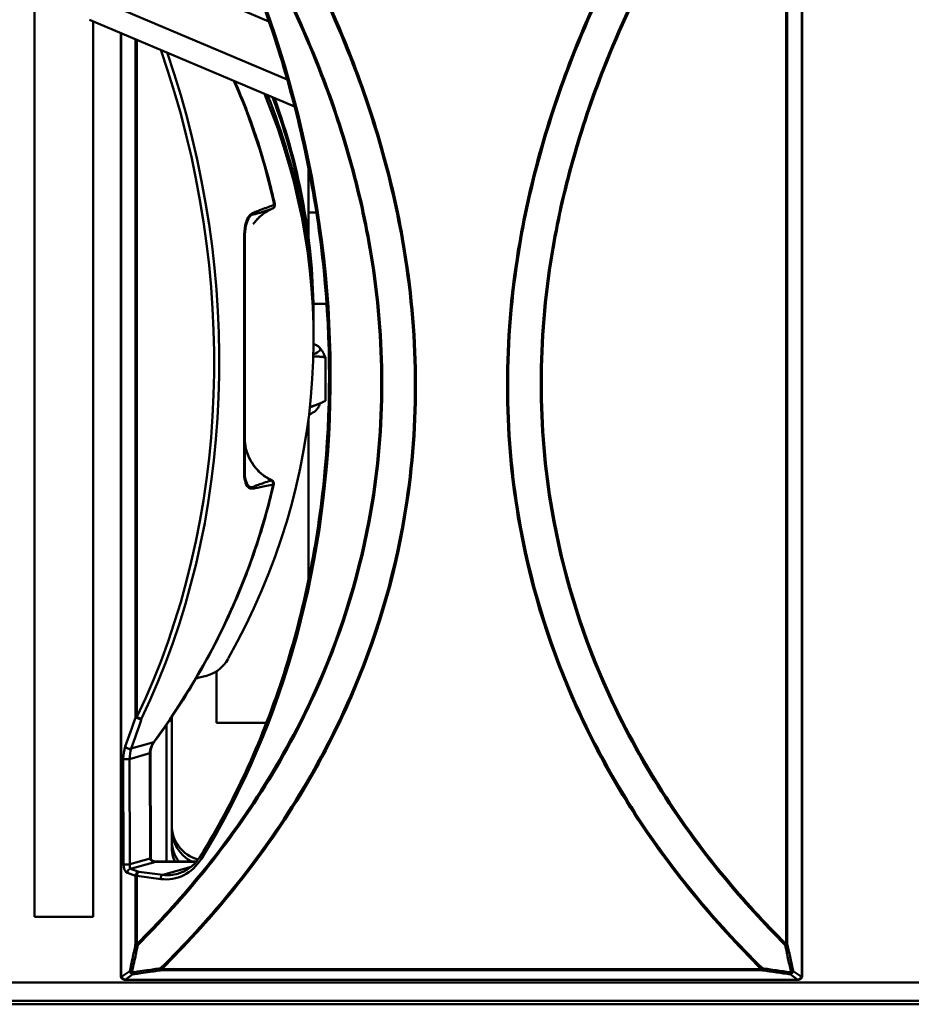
# Model space of a CAD drawing. Header units: inches. Extents: x 0.8 to 75.7, y -7.8 to 49.3.
# Tile 263 of 339: x 64.1 to 66.5, y 10.9 to 13.6. Entities that reach past the tile are written whole.
import ezdxf

# ---------------------------------------------------------------- set-up
doc = ezdxf.new("R2010")
doc.units = ezdxf.units.IN
doc.header["$MEASUREMENT"] = 0
doc.layers.add('Visible Edges(ROSSANSI)', color=7, linetype='Continuous', lineweight=50)
doc.layers.add('Visible Tangent Edges(ROSSANSI)', color=7, linetype='Continuous', lineweight=50)

msp = doc.modelspace()

# ---------------------------------------------------------------- linework, layer by layer
at = {"layer": 'Visible Edges(ROSSANSI)'}
for p, q in [((66.1793, 11.0075), (66.1793, 14.0168)), ((64.7314, 13.5994), (64.3491, 13.7613)), ((64.0949, 13.7033), (64.0949, 11.168)), ((64.7812, 13.4412), (64.3209, 13.6361)), ((64.8009, 13.3685), (64.2448, 13.6039)), ((64.2549, 11.168), (64.2549, 13.5997)), ((64.3293, 13.5681), (64.3293, 11.0075)), ((64.8393, 13.0111), (64.8393, 13.1992)), ((64.8602, 13.0804), (64.8393, 13.0804)), ((64.666, 13.0124), (64.666, 12.379)), ((64.8879, 12.8324), (64.8525, 12.8324)), ((64.8529, 12.7844), (64.8529, 12.7963)), ((64.8529, 12.7372), (64.8529, 12.7549)), ((64.8565, 12.7217), (64.8604, 12.72)), ((64.8851, 12.5688), (64.8851, 12.6872)), ((64.8565, 12.5564), (64.8703, 12.5622)), ((64.8393, 12.0855), (64.8393, 12.5224)), ((64.5893, 11.8348), (64.5893, 11.6944)), ((64.4677, 11.3583), (64.4677, 11.7105)), ((64.4539, 11.318), (64.4539, 11.6903)), ((64.7244, 11.6944), (64.5893, 11.6944)), ((64.4099, 11.6132), (64.4106, 11.3276)), ((64.4246, 11.318), (64.5345, 11.318)), ((64.0949, 11.168), (64.2549, 11.168)), ((56.4153, 10.9898), (69.0852, 10.9898)), ((69.0852, 10.9894), (56.4153, 10.9894)), ((64.336, 10.9981), (64.3377, 10.9975)), ((64.341, 10.9969), (66.1677, 10.9969)), ((66.171, 10.9975), (66.1727, 10.9981)), ((56.4653, 10.9403), (69.1231, 10.9403)), ((69.1231, 10.9305), (56.4653, 10.9305))]:
    msp.add_line(p, q, dxfattribs=at)
for centre, start, end in [((64.7379, 13.1005), 293.3051, 12.3925), ((64.7349, 12.3446), 347.1499, 65.1545), ((64.3393, 11.0075), 180, 250.4587), ((64.341, 11.0069), 250.4587, 270), ((66.1677, 11.0069), 270, 289.5413), ((66.1693, 11.0075), 289.5413, 0)]:
    msp.add_arc(centre, 0.01, start, end, dxfattribs=at)
for centre, major_axis, ratio, start_param, end_param in [((62.2865, 12.7372), (-2.5664, 0), 0.81465, 2.713356, 3.465709), ((62.2865, 12.7549), (-2.5664, 0), 0.81465, 3.141593, 3.454969), ((62.2865, 12.7844), (2.5664, 0), 0.81465, 6.276125, 6.578869), ((62.2865, 12.7963), (2.5664, 0), 0.81465, 0, 0.288599), ((64.7143, 12.7094), (0.1563, 0), 0.189952, 5.795986, 6.478374), ((64.7143, 12.7094), (0.1563, 0), 0.189952, 0.195189, 0.480976), ((64.7143, 12.5687), (0.1563, 0), 0.189952, 5.677757, 5.855344), ((64.5336, 11.9163), (0.1, 0), 0.981793, 4.88376, 5.780229), ((64.5677, 11.7228), (0.1, 0), 0.981793, 1.742168, 1.918179), ((64.5677, 11.4174), (-0.1, 0), 0.981793, 0, 1.278443), ((64.5677, 11.4054), (-0.1, 0), 0.981793, 0, 1.098469), ((64.5677, 11.3759), (-0.1, 0), 0.981793, 0, 0.63082), ((64.5677, 11.3583), (-0.1, 0), 0.981793, 0, 0.422317)]:
    msp.add_ellipse(centre, major_axis=major_axis, ratio=ratio, start_param=start_param, end_param=end_param, dxfattribs=at)
for points, knots in [([(64.5689, 13.9814), (64.6487, 13.8254), (64.715, 13.6609), (64.8228, 13.3059), (64.8611, 13.1143), (64.8995, 12.7307), (64.8995, 12.5387), (64.8611, 12.1649), (64.8228, 11.9831), (64.71, 11.6402), (64.6356, 11.4791), (64.5452, 11.3327)], [4.139365, 4.139365, 4.139365, 4.139365, 4.35575, 4.35575, 4.593509, 4.593509, 4.831269, 4.831269, 5.069028, 5.069028, 5.306788, 5.306788, 5.306788, 5.306788]), ([(64.639, 13.437), (64.6444, 13.4245), (64.6497, 13.412), (64.6648, 13.3752), (64.6742, 13.3508), (64.6918, 13.3018), (64.7001, 13.2772), (64.7156, 13.2277), (64.7228, 13.2028), (64.7361, 13.1529), (64.7422, 13.1278), (64.7477, 13.1027)], [-0.341559, -0.341559, -0.341559, -0.341559, -0.3227333, -0.3227333, -0.2864512, -0.2864512, -0.250169, -0.250169, -0.2138869, -0.2138869, -0.1776047, -0.1776047, -0.1776047, -0.1776047]), ([(64.6889, 13.0484), (64.6916, 13.0522), (64.6944, 13.0558), (64.7005, 13.0626), (64.7037, 13.0659), (64.7105, 13.0721), (64.7141, 13.075), (64.7216, 13.0804), (64.7255, 13.0829), (64.7335, 13.0875), (64.7376, 13.0895), (64.7419, 13.0914)], [0.2138402, 0.2138402, 0.2138402, 0.2138402, 0.251979, 0.251979, 0.2901178, 0.2901178, 0.3282566, 0.3282566, 0.3663954, 0.3663954, 0.4045342, 0.4045342, 0.4045342, 0.4045342]), ([(64.8405, 12.5319), (64.8415, 12.5322), (64.8424, 12.5327), (64.8486, 12.5354), (64.8536, 12.538), (64.8609, 12.5448), (64.863, 12.5471), (64.867, 12.5533), (64.8689, 12.5573), (64.8699, 12.562)], [6.6952711, 6.6952711, 6.6952711, 6.6952711, 6.7322755, 6.7322755, 6.9337348, 6.9337348, 7.0115206, 7.0115206, 7.0960413, 7.0960413, 7.0960413, 7.0960413]), ([(64.666, 12.4676), (64.666, 12.4582), (64.667, 12.4487), (64.6713, 12.4303), (64.6745, 12.4213), (64.6829, 12.4042), (64.6881, 12.3961), (64.7001, 12.3813), (64.707, 12.3746), (64.7221, 12.3628), (64.7303, 12.3577), (64.7391, 12.3537)], [0, 0, 0, 0, 0.0793561, 0.0793561, 0.1587121, 0.1587121, 0.2380682, 0.2380682, 0.3174243, 0.3174243, 0.3967803, 0.3967803, 0.3967803, 0.3967803]), ([(64.7446, 12.3424), (64.739, 12.3177), (64.7328, 12.2932), (64.7194, 12.2442), (64.7122, 12.2198), (64.6967, 12.1713), (64.6884, 12.1471), (64.6708, 12.0991), (64.6614, 12.0752), (64.6417, 12.0277), (64.6314, 12.0041), (64.6096, 11.9572), (64.5982, 11.9339), (64.5744, 11.8877), (64.562, 11.8648), (64.5362, 11.8193), (64.5229, 11.7967), (64.4951, 11.752), (64.4808, 11.7298), (64.4511, 11.686), (64.4358, 11.6642), (64.42, 11.6428)], [0.1842337, 0.1842337, 0.1842337, 0.1842337, 0.219853, 0.219853, 0.2554722, 0.2554722, 0.2910915, 0.2910915, 0.3267108, 0.3267108, 0.36233, 0.36233, 0.3979493, 0.3979493, 0.4335685, 0.4335685, 0.4691878, 0.4691878, 0.504807, 0.504807, 0.5404263, 0.5404263, 0.5404263, 0.5404263]), ([(64.4099, 11.6132), (64.4099, 11.6152), (64.4101, 11.6173), (64.4106, 11.6214), (64.411, 11.6234), (64.4121, 11.6274), (64.4127, 11.6294), (64.4143, 11.6333), (64.4153, 11.6353), (64.4174, 11.6391), (64.4186, 11.6409), (64.42, 11.6428)], [-0.001874, -0.001874, -0.001874, -0.001874, 0.1065861, 0.1065861, 0.2150461, 0.2150461, 0.3235062, 0.3235062, 0.4319662, 0.4319662, 0.5404263, 0.5404263, 0.5404263, 0.5404263]), ([(64.4106, 11.3276), (64.4106, 11.3269), (64.4107, 11.3262), (64.4113, 11.3247), (64.4117, 11.3239), (64.4129, 11.3224), (64.4138, 11.3216), (64.4159, 11.3201), (64.4172, 11.3195), (64.4202, 11.3185), (64.4218, 11.3182), (64.4238, 11.318), (64.4242, 11.318), (64.4246, 11.318)], [0.001874, 0.001874, 0.001874, 0.001874, 0.295742, 0.295742, 0.577111, 0.577111, 0.868472, 0.868472, 1.182257, 1.182257, 1.496041, 1.496041, 1.570796, 1.570796, 1.570796, 1.570796]), ([(64.5452, 11.3327), (64.5422, 11.3279), (64.539, 11.3234), (64.5321, 11.315), (64.5284, 11.3111), (64.5206, 11.304), (64.5164, 11.3008), (64.5078, 11.2951), (64.5034, 11.2926), (64.4941, 11.2883), (64.4894, 11.2865), (64.4845, 11.2851)], [5.3067876, 5.3067876, 5.3067876, 5.3067876, 5.4349475, 5.4349475, 5.5631075, 5.5631075, 5.6912674, 5.6912674, 5.8194274, 5.8194274, 5.9475873, 5.9475873, 5.9475873, 5.9475873])]:
    msp.add_open_spline(points, degree=3, knots=knots, dxfattribs=at)
for points, weights in [([(64.8604, 12.72), (64.8641, 12.7185), (64.8676, 12.7151)], [2.2223076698, 2.25307310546, 2.25307310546]), ([(64.8676, 12.7151), (64.8757, 12.7073), (64.8851, 12.6872)], [2.25307310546, 2.25307310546, 2.09130973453]), ([(64.8851, 12.6872), (64.8679, 12.6896), (64.8523, 12.6897)], [2.09130973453, 2.16505629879, 2.20518242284]), ([(64.8429, 12.5524), (64.8627, 12.5582), (64.8851, 12.5688)], [2.22690183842, 2.1880073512, 2.09130973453])]:
    msp.add_rational_spline(points, weights, degree=2, dxfattribs=at)
at = {"layer": 'Visible Tangent Edges(ROSSANSI)'}
for p, q in [((66.1357, 14.0144), (66.1357, 11.0941)), ((66.1389, 11.0948), (66.1389, 14.0147)), ((66.1782, 14.0168), (66.1782, 11.0066)), ((64.3305, 11.0066), (64.3305, 13.5676)), ((64.3698, 13.551), (64.3698, 11.7114)), ((64.373, 11.7107), (64.373, 13.5496)), ((64.419, 11.6427), (64.3576, 11.6252)), ((64.3534, 11.5965), (64.4082, 11.6121)), ((64.4082, 11.6121), (64.4089, 11.3266)), ((64.3363, 11.5967), (64.3366, 11.311)), ((64.3537, 11.3109), (64.3534, 11.5965)), ((64.4089, 11.3266), (64.3537, 11.3109)), ((64.3561, 11.2983), (64.4246, 11.3178)), ((64.4246, 11.3178), (64.4246, 11.318)), ((64.4246, 11.3178), (64.5344, 11.3178)), ((64.3473, 11.2876), (64.3698, 11.2796)), ((64.3786, 11.2903), (64.3561, 11.2983)), ((64.4434, 11.2821), (64.3786, 11.2903)), ((64.4434, 11.2821), (64.5204, 11.3041)), ((64.3698, 11.2796), (64.3698, 11.0948)), ((64.373, 11.0941), (64.373, 11.2789)), ((64.373, 11.2789), (64.4379, 11.2707)), ((64.3537, 11.0206), (64.3322, 11.006)), ((64.4405, 11.0261), (64.4405, 11.0233)), ((66.0682, 11.0261), (64.4405, 11.0261)), ((64.4405, 11.0233), (66.0682, 11.0233)), ((66.0682, 11.0233), (66.0682, 11.0261)), ((66.1765, 11.006), (66.155, 11.0206)), ((64.3322, 11.006), (64.3305, 11.0066)), ((64.341, 10.9974), (64.3625, 11.012)), ((64.341, 10.9974), (64.341, 10.9969)), ((66.1677, 10.9974), (64.341, 10.9974)), ((66.1462, 11.012), (66.1677, 10.9974)), ((66.1677, 10.9969), (66.1677, 10.9974)), ((66.1782, 11.0066), (66.1765, 11.006))]:
    msp.add_line(p, q, dxfattribs=at)
for centre, major_axis, ratio, start_param, end_param in [((62.8527, 12.8929), (-0.674, 2.3654), 0.816901, 3.782392, 4.94824), ((62.8028, 12.8992), (0.5863, -2.0576), 0.816901, 0.744638, 1.641393), ((62.8083, 12.9008), (-0.589, 2.0673), 0.816901, 3.886231, 4.77717), ((62.207, 12.7294), (2.5797, -0.0032), 0.818072, 0.178615, 0.343961), ((64.7379, 13.1005), (0.00346, -0.00938), 0.811991, 0.061817, 1.350732), ((64.7379, 13.1005), (0.00977, 0.00215), 0.185681, 5.664857, 6.283185), ((64.7379, 13.1005), (0.00396, -0.00918), 0.076321, 6.247014, 6.283185), ((64.656, 13.0124), (0.01, 0), 0.071459, 0, 0.604212), ((64.656, 13.4272), (0.0027, -2.2343), 0.003517, 1.081164, 1.384232), ((64.656, 12.379), (0.01, 0), 0.449086, 5.677428, 6.283185), ((64.7349, 12.3446), (0.0042, 0.00907), 0.081025, 5.882315, 6.283185), ((64.7349, 12.3446), (0.00206, -0.00978), 0.828922, 1.108256, 2.372729), ((62.207, 12.7294), (2.5797, -0.0032), 0.818072, 5.743769, 6.099962), ((64.7349, 12.3446), (0.00975, -0.00222), 0.18536, 5.748681, 6.283185), ((63.3598, 13.0595), (0.2981, -2.134), 0.518083, 0.767014, 0.81688), ((64.3786, 11.7123), (0.00951, -0.00309), 0.610973, 3.766707, 5.766778), ((64.3786, 11.7123), (-0.01, 0), 0.189952, 0.491397, 0.982794), ((64.3786, 11.7123), (-0.00901, 0.00433), 0.424124, 1.124498, 2.695295), ((63.3686, 13.0604), (-0.3002, 2.1437), 0.519473, 3.908606, 3.958472), ((64.3737, 11.5835), (0.0098, -0.0698), 0.518083, 3.908607, 4.450907), ((64.3504, 11.6312), (-0.00938, 0.00347), 0.644047, 0.650505, 2.637858), ((64.4841, 11.6133), (-0.0758, -0.0027), 0.776674, 5.715539, 6.257839), ((64.4119, 11.6487), (0.00806, -0.00592), 0.154071, 5.900168, 6.283185), ((64.3826, 11.5844), (-0.0076, 0.0601), 0.46838, 0.766177, 1.308477), ((64.3999, 11.6132), (0.01, 0.00002), 0.189952, 5.694748, 6.283185), ((64.3451, 11.5976), (-0.01, -0.00001), 0.188112, 0.491204, 2.553396), ((64.3454, 11.3119), (0.01, 0.00001), 0.188112, 3.632796, 5.694989), ((64.3473, 11.3072), (0.0028, -0.0199), 0.518083, 4.450907, 6.01983), ((64.3561, 11.3081), (-0.0007, 0.0102), 0.224197, 1.285142, 2.854065), ((64.4006, 11.3276), (0.01, 0.00002), 0.189952, 5.694748, 6.283185), ((64.4246, 11.3277), (-0.0157, -0.0017), 0.620139, 6.217297, 7.786219), ((64.4379, 11.4278), (0.0438, -0.1539), 0.816901, 5.947587, 6.923985), ((64.5537, 11.3275), (-0.00851, 0.00525), 0.462355, 0, 1.17138), ((64.3561, 11.2885), (0.00334, 0.00942), 0.865622, 0.389121, 1.959917), ((64.3786, 11.2805), (0.00334, 0.00942), 0.865622, 0.389121, 1.959917), ((64.3786, 11.2805), (0.00126, 0.00992), 0.544601, 0.228468, 1.799264), ((64.4434, 11.2723), (0.00126, 0.00992), 0.544601, 0.228468, 1.799264), ((64.4434, 11.4294), (0.0411, -0.1443), 0.816901, 5.947587, 6.283185), ((64.3786, 11.2805), (0.01, 0), 0.189952, 3.63299, 4.124386), ((64.3786, 11.0957), (-0.01, 0), 0.189952, 0.491397, 0.982794), ((64.3786, 11.0957), (0.00978, -0.00206), 0.503108, 3.707344, 4.510218), ((66.1301, 11.0957), (0.00978, 0.00206), 0.503108, 4.91456, 5.717434), ((66.1301, 11.0957), (-0.01, 0), 0.189952, 2.158799, 2.650196), ((64.3786, 11.0957), (-0.00707, 0.00708), 0.52519, 1.286816, 1.672105), ((66.1301, 11.0957), (-0.00707, -0.00708), 0.52519, 1.469488, 1.854777), ((64.3625, 11.0215), (-0.00976, 0.00217), 0.515702, 0.571286, 1.373844), ((64.3625, 11.0215), (0.00561, -0.00828), 0.85985, 4.278633, 5.615902), ((64.3625, 11.0215), (0.00144, -0.0099), 0.396129, 5.127525, 5.931901), ((64.4405, 11.0328), (-0.00702, 0.00712), 0.530709, 1.676158, 2.064842), ((64.4405, 11.0328), (0.00143, -0.0099), 0.395404, 5.121097, 5.932026), ((66.0682, 11.0328), (-0.00702, -0.00712), 0.530709, 1.076751, 1.465435), ((66.0682, 11.0328), (-0.00143, -0.0099), 0.395404, 0.351159, 1.162088), ((66.1462, 11.0215), (0.00561, 0.00828), 0.85985, 3.808876, 5.146145), ((66.1462, 11.0215), (-0.00144, -0.0099), 0.396129, 0.351284, 1.15566), ((66.1462, 11.0215), (-0.00976, -0.00217), 0.515702, 1.767749, 2.570307), ((64.3393, 11.0075), (-0.01, 0), 0.189952, 0, 0.491397), ((64.3393, 11.0075), (-0.00334, -0.00942), 0.865622, 5.10151, 6.283185), ((64.341, 11.0069), (-0.00334, -0.00942), 0.865622, 5.10151, 6.283185), ((64.341, 11.0069), (-0.00561, 0.00828), 0.85985, 1.13704, 2.47431), ((66.1677, 11.0069), (-0.00561, -0.00828), 0.85985, 0.667283, 2.004552), ((66.1677, 11.0069), (0.00334, -0.00942), 0.865622, 0, 1.181675), ((66.1693, 11.0075), (0.00334, -0.00942), 0.865622, 0, 1.181675), ((66.1693, 11.0075), (0.01, 0), 0.189952, 5.791788, 6.283185)]:
    msp.add_ellipse(centre, major_axis=major_axis, ratio=ratio, start_param=start_param, end_param=end_param, dxfattribs=at)
for points, knots in [([(65.7939, 13.9845), (65.762, 13.9321), (65.7313, 13.8786), (65.6466, 13.7202), (65.5964, 13.6125), (65.487, 13.3324), (65.4369, 13.1556), (65.388, 12.8548), (65.3779, 12.7322), (65.3779, 12.6109), (65.3779, 12.4896), (65.388, 12.3697), (65.4369, 12.0815), (65.487, 11.9176), (65.5964, 11.6659), (65.6466, 11.5712), (65.7578, 11.3921), (65.8187, 11.3076), (65.9422, 11.157), (66.0038, 11.0897), (66.0682, 11.0261)], [1.508092, 1.508092, 1.508092, 1.508092, 1.983676, 1.983676, 2.890406, 2.890406, 4.274849, 4.274849, 5.21333, 5.21333, 5.21333, 6.151811, 6.151811, 7.536255, 7.536255, 8.442985, 8.442985, 9.34971, 9.34971, 10.161316, 10.161316, 10.161316, 10.161316]), ([(66.0712, 11.0283), (66.0069, 11.0918), (65.9452, 11.159), (65.8217, 11.3095), (65.7607, 11.3938), (65.6496, 11.5727), (65.5994, 11.6673), (65.4899, 11.9187), (65.4398, 12.0823), (65.3909, 12.3701), (65.3808, 12.4899), (65.3808, 12.611), (65.3808, 12.7321), (65.3909, 12.8545), (65.4398, 13.1549), (65.4899, 13.3315), (65.5994, 13.6112), (65.6496, 13.7187), (65.7347, 13.8777), (65.7658, 13.9318), (65.7983, 13.9849)], [-10.161316, -10.161316, -10.161316, -10.161316, -9.34971, -9.34971, -8.442985, -8.442985, -7.536255, -7.536255, -6.151811, -6.151811, -5.21333, -5.21333, -5.21333, -4.274849, -4.274849, -2.890406, -2.890406, -1.983676, -1.983676, -1.501285, -1.501285, -1.501285, -1.501285]), ([(65.9077, 13.9945), (65.8649, 13.9273), (65.8242, 13.8584), (65.7313, 13.6858), (65.6817, 13.5803), (65.5752, 13.3092), (65.5269, 13.1396), (65.4794, 12.8507), (65.4695, 12.7328), (65.4695, 12.6161), (65.4695, 12.4994), (65.4794, 12.384), (65.5269, 12.1071), (65.5752, 11.9498), (65.6817, 11.7057), (65.7313, 11.6127), (65.841, 11.4368), (65.9011, 11.354), (66.0186, 11.2111), (66.0747, 11.1496), (66.1331, 11.0913)], [-8.772516, -8.772516, -8.772516, -8.772516, -8.154025, -8.154025, -7.263723, -7.263723, -5.933004, -5.933004, -5.028963, -5.028963, -5.028963, -4.124922, -4.124922, -2.794203, -2.794203, -1.903901, -1.903901, -1.013605, -1.013605, -0.27535, -0.27535, -0.27535, -0.27535]), ([(66.1357, 11.0941), (66.0773, 11.1524), (66.0212, 11.2137), (65.9037, 11.3563), (65.8436, 11.4391), (65.7339, 11.6146), (65.6844, 11.7074), (65.5779, 11.9511), (65.5295, 12.1081), (65.4821, 12.3846), (65.4722, 12.4998), (65.4722, 12.6163), (65.4722, 12.7328), (65.4821, 12.8505), (65.5295, 13.139), (65.5779, 13.3083), (65.6844, 13.579), (65.7339, 13.6843), (65.8273, 13.8574), (65.8684, 13.9271), (65.9118, 13.9948)], [0.27535, 0.27535, 0.27535, 0.27535, 1.013605, 1.013605, 1.903901, 1.903901, 2.794203, 2.794203, 4.124922, 4.124922, 5.028963, 5.028963, 5.028963, 5.933004, 5.933004, 7.263723, 7.263723, 8.154025, 8.154025, 8.779736, 8.779736, 8.779736, 8.779736]), ([(64.6076, 13.978), (64.647, 13.9155), (64.6846, 13.8515), (64.7748, 13.6844), (64.8243, 13.579), (64.9308, 13.3083), (64.9792, 13.139), (65.0266, 12.8505), (65.0365, 12.7328), (65.0365, 12.6163), (65.0365, 12.4998), (65.0266, 12.3846), (64.9792, 12.1081), (64.9308, 11.9511), (64.8243, 11.7074), (64.7748, 11.6146), (64.6651, 11.439), (64.605, 11.3563), (64.4875, 11.2137), (64.4314, 11.1524), (64.373, 11.0941)], [1.271599, 1.271599, 1.271599, 1.271599, 1.845512, 1.845512, 2.735767, 2.735767, 4.066581, 4.066581, 4.970623, 4.970623, 4.970623, 5.874664, 5.874664, 7.205478, 7.205478, 8.095734, 8.095734, 8.985984, 8.985984, 9.724261, 9.724261, 9.724261, 9.724261]), ([(64.3756, 11.0913), (64.4339, 11.1496), (64.4901, 11.2111), (64.6076, 11.354), (64.6677, 11.4368), (64.7774, 11.6127), (64.8269, 11.7057), (64.9334, 11.9497), (64.9818, 12.1071), (65.0293, 12.384), (65.0392, 12.4994), (65.0392, 12.6161), (65.0392, 12.7328), (65.0293, 12.8507), (64.9818, 13.1396), (64.9334, 13.3092), (64.8269, 13.5803), (64.7774, 13.6858), (64.6876, 13.8525), (64.6506, 13.9158), (64.6117, 13.9776)], [-9.724261, -9.724261, -9.724261, -9.724261, -8.985984, -8.985984, -8.095734, -8.095734, -7.205478, -7.205478, -5.874664, -5.874664, -4.970623, -4.970623, -4.970623, -4.066581, -4.066581, -2.735767, -2.735767, -1.845512, -1.845512, -1.278688, -1.278688, -1.278688, -1.278688]), ([(64.7206, 13.9681), (64.7494, 13.9204), (64.7771, 13.8719), (64.8591, 13.7187), (64.9093, 13.6112), (65.0188, 13.3315), (65.0689, 13.155), (65.1178, 12.8545), (65.1279, 12.7321), (65.1279, 12.611), (65.1279, 12.4899), (65.1178, 12.3701), (65.0689, 12.0823), (65.0188, 11.9187), (64.9093, 11.6673), (64.8591, 11.5727), (64.7479, 11.3938), (64.687, 11.3095), (64.5635, 11.159), (64.5018, 11.0918), (64.4375, 11.0283)], [-8.815029, -8.815029, -8.815029, -8.815029, -8.383414, -8.383414, -7.476726, -7.476726, -6.092195, -6.092195, -5.153714, -5.153714, -5.153714, -4.215232, -4.215232, -2.830701, -2.830701, -1.924013, -1.924013, -1.01733, -1.01733, -0.205703, -0.205703, -0.205703, -0.205703]), ([(64.4405, 11.0261), (64.5048, 11.0897), (64.5665, 11.1569), (64.69, 11.3076), (64.7509, 11.392), (64.8621, 11.5712), (64.9123, 11.6659), (65.0217, 11.9176), (65.0718, 12.0815), (65.1207, 12.3697), (65.1308, 12.4896), (65.1308, 12.6109), (65.1308, 12.7322), (65.1207, 12.8548), (65.0718, 13.1557), (65.0217, 13.3324), (64.9123, 13.6125), (64.8621, 13.7202), (64.7804, 13.8728), (64.7532, 13.9207), (64.7249, 13.9677)], [0.205703, 0.205703, 0.205703, 0.205703, 1.01733, 1.01733, 1.924013, 1.924013, 2.830701, 2.830701, 4.215232, 4.215232, 5.153714, 5.153714, 5.153714, 6.092195, 6.092195, 7.476726, 7.476726, 8.383414, 8.383414, 8.808336, 8.808336, 8.808336, 8.808336]), ([(64.7461, 13.1012), (64.7458, 13.1011), (64.7454, 13.101), (64.7398, 13.0989), (64.7346, 13.097), (64.7234, 13.0929), (64.7176, 13.0907), (64.708, 13.0871), (64.7043, 13.0857), (64.6965, 13.0827), (64.6924, 13.0811), (64.6864, 13.0782), (64.6844, 13.0772), (64.6798, 13.0736), (64.6774, 13.0706), (64.6719, 13.0612), (64.6693, 13.0539), (64.6652, 13.0357), (64.6642, 13.0243), (64.6642, 13.0128)], [-0.4913946, -0.4913946, -0.4913946, -0.4913946, -0.4864361, -0.4864361, -0.4135152, -0.4135152, -0.3318199, -0.3318199, -0.2799966, -0.2799966, -0.2231992, -0.2231992, -0.1943206, -0.1943206, -0.1538004, -0.1538004, -0.08728, -0.08728, 0, 0, 0, 0]), ([(64.666, 13.0124), (64.666, 13.0232), (64.6669, 13.0341), (64.6708, 13.0515), (64.6731, 13.0585), (64.6782, 13.0676), (64.6804, 13.0707), (64.6847, 13.0738), (64.6865, 13.0743), (64.6921, 13.0757), (64.6959, 13.0766), (64.7031, 13.0786), (64.7065, 13.0796), (64.7154, 13.0823), (64.7209, 13.0841), (64.7312, 13.0876), (64.736, 13.0892), (64.7412, 13.0911), (64.7415, 13.0912), (64.7418, 13.0914)], [0, 0, 0, 0, 0.08728, 0.08728, 0.1538004, 0.1538004, 0.1943206, 0.1943206, 0.2231992, 0.2231992, 0.2799966, 0.2799966, 0.3318199, 0.3318199, 0.4135152, 0.4135152, 0.4864361, 0.4864361, 0.4913946, 0.4913946, 0.4913946, 0.4913946]), ([(64.7418, 13.0914), (64.7315, 13.0869), (64.7218, 13.081), (64.7038, 13.0667), (64.6957, 13.058), (64.6889, 13.0484)], [-0.4045342, -0.4045342, -0.4045342, -0.4045342, -0.3116553, -0.3116553, -0.2138402, -0.2138402, -0.2138402, -0.2138402]), ([(64.666, 12.4676), (64.666, 12.4597), (64.6667, 12.4517), (64.6707, 12.4312), (64.675, 12.419), (64.6891, 12.393), (64.6999, 12.3798), (64.7209, 12.3627), (64.7297, 12.3572), (64.739, 12.3528)], [0, 0, 0, 0, 0.0666783, 0.0666783, 0.1733636, 0.1733636, 0.3120544, 0.3120544, 0.3967803, 0.3967803, 0.3967803, 0.3967803]), ([(64.739, 12.3528), (64.7366, 12.3521), (64.7341, 12.3514), (64.7257, 12.3489), (64.7197, 12.347), (64.7091, 12.3434), (64.7045, 12.3418), (64.6978, 12.3394), (64.6958, 12.3386), (64.6904, 12.3365), (64.6869, 12.3344), (64.6809, 12.3342), (64.6784, 12.3358), (64.6726, 12.342), (64.67, 12.348), (64.6667, 12.3622), (64.666, 12.3704), (64.666, 12.379)], [0.0837746, 0.0837746, 0.0837746, 0.0837746, 0.1205011, 0.1205011, 0.2106978, 0.2106978, 0.2800798, 0.2800798, 0.3105184, 0.3105184, 0.3623216, 0.3623216, 0.4070328, 0.4070328, 0.4844062, 0.4844062, 0.5607091, 0.5607091, 0.5607091, 0.5607091]), ([(64.6642, 12.3764), (64.6642, 12.3674), (64.665, 12.359), (64.6685, 12.3444), (64.6714, 12.3383), (64.6776, 12.3323), (64.6803, 12.331), (64.6868, 12.3304), (64.6905, 12.3312), (64.6964, 12.3322), (64.6986, 12.3326), (64.7057, 12.334), (64.7107, 12.335), (64.7222, 12.3374), (64.7286, 12.3387), (64.7378, 12.3407), (64.7404, 12.3412), (64.743, 12.3418)], [-0.5607091, -0.5607091, -0.5607091, -0.5607091, -0.4844062, -0.4844062, -0.4070328, -0.4070328, -0.3623216, -0.3623216, -0.3105184, -0.3105184, -0.2800798, -0.2800798, -0.2106978, -0.2106978, -0.1205011, -0.1205011, -0.0837746, -0.0837746, -0.0837746, -0.0837746]), ([(64.3698, 11.0948), (64.3686, 11.0895), (64.3675, 11.0841), (64.365, 11.0724), (64.3636, 11.0659), (64.3622, 11.0595), (64.3605, 11.0517), (64.3588, 11.0438), (64.356, 11.0309), (64.3548, 11.0257), (64.3537, 11.0206)], [0.0104344, 0.0104344, 0.0104344, 0.0104344, 0.0583339, 0.0583339, 0.1166678, 0.1166678, 0.1166678, 0.1876898, 0.1876898, 0.2344963, 0.2344963, 0.2344963, 0.2344963]), ([(66.155, 11.0206), (66.1547, 11.022), (66.1544, 11.0235), (66.1515, 11.0364), (66.149, 11.0479), (66.1465, 11.0595), (66.1451, 11.0659), (66.1437, 11.0724), (66.1412, 11.0841), (66.14, 11.0895), (66.1389, 11.0948)], [-0.2344963, -0.2344963, -0.2344963, -0.2344963, -0.2214191, -0.2214191, -0.1166679, -0.1166679, -0.1166679, -0.058334, -0.058334, -0.0104344, -0.0104344, -0.0104344, -0.0104344]), ([(64.3595, 11.017), (64.3606, 11.0221), (64.3618, 11.0273), (64.3646, 11.0402), (64.3664, 11.0481), (64.3681, 11.0559), (64.3694, 11.0624), (64.3708, 11.0688), (64.3733, 11.0806), (64.3745, 11.0859), (64.3756, 11.0913)], [-0.2344963, -0.2344963, -0.2344963, -0.2344963, -0.1876898, -0.1876898, -0.1166678, -0.1166678, -0.1166678, -0.0583339, -0.0583339, -0.0104344, -0.0104344, -0.0104344, -0.0104344]), ([(66.1331, 11.0913), (66.1342, 11.0859), (66.1353, 11.0806), (66.1379, 11.0688), (66.1392, 11.0624), (66.1406, 11.0559), (66.1431, 11.0443), (66.1457, 11.0328), (66.1485, 11.0198), (66.1489, 11.0184), (66.1492, 11.017)], [0.0104344, 0.0104344, 0.0104344, 0.0104344, 0.058334, 0.058334, 0.1166679, 0.1166679, 0.1166679, 0.2214191, 0.2214191, 0.2344963, 0.2344963, 0.2344963, 0.2344963]), ([(64.4375, 11.0283), (64.4318, 11.0275), (64.4261, 11.0267), (64.4136, 11.0248), (64.4068, 11.0239), (64.3999, 11.0229), (64.3917, 11.0217), (64.3835, 11.0205), (64.37, 11.0185), (64.3647, 11.0177), (64.3595, 11.017)], [-0.2431639, -0.2431639, -0.2431639, -0.2431639, -0.195225, -0.195225, -0.1381643, -0.1381643, -0.1381643, -0.0690821, -0.0690821, -0.0250944, -0.0250944, -0.0250944, -0.0250944]), ([(64.3625, 11.012), (64.3678, 11.0128), (64.373, 11.0135), (64.3865, 11.0155), (64.3947, 11.0167), (64.403, 11.0179), (64.4098, 11.0188), (64.4166, 11.0198), (64.4291, 11.0216), (64.4348, 11.0225), (64.4405, 11.0233)], [0.0250944, 0.0250944, 0.0250944, 0.0250944, 0.0690821, 0.0690821, 0.1381643, 0.1381643, 0.1381643, 0.195225, 0.195225, 0.2431639, 0.2431639, 0.2431639, 0.2431639]), ([(66.0682, 11.0233), (66.0739, 11.0225), (66.0796, 11.0216), (66.0921, 11.0198), (66.0989, 11.0188), (66.1057, 11.0179), (66.1181, 11.0161), (66.1305, 11.0143), (66.144, 11.0123), (66.1451, 11.0122), (66.1462, 11.012)], [0.0091219, 0.0091219, 0.0091219, 0.0091219, 0.0570593, 0.0570593, 0.1141185, 0.1141185, 0.1141185, 0.2178824, 0.2178824, 0.2271914, 0.2271914, 0.2271914, 0.2271914]), ([(66.1492, 11.017), (66.1481, 11.0171), (66.147, 11.0173), (66.1335, 11.0193), (66.1211, 11.0211), (66.1087, 11.0229), (66.1019, 11.0239), (66.0951, 11.0248), (66.0826, 11.0267), (66.0769, 11.0275), (66.0712, 11.0283)], [-0.2271914, -0.2271914, -0.2271914, -0.2271914, -0.2178824, -0.2178824, -0.1141185, -0.1141185, -0.1141185, -0.0570593, -0.0570593, -0.0091219, -0.0091219, -0.0091219, -0.0091219])]:
    msp.add_open_spline(points, degree=3, knots=knots, dxfattribs=at)

doc.saveas('drawing.dxf')
